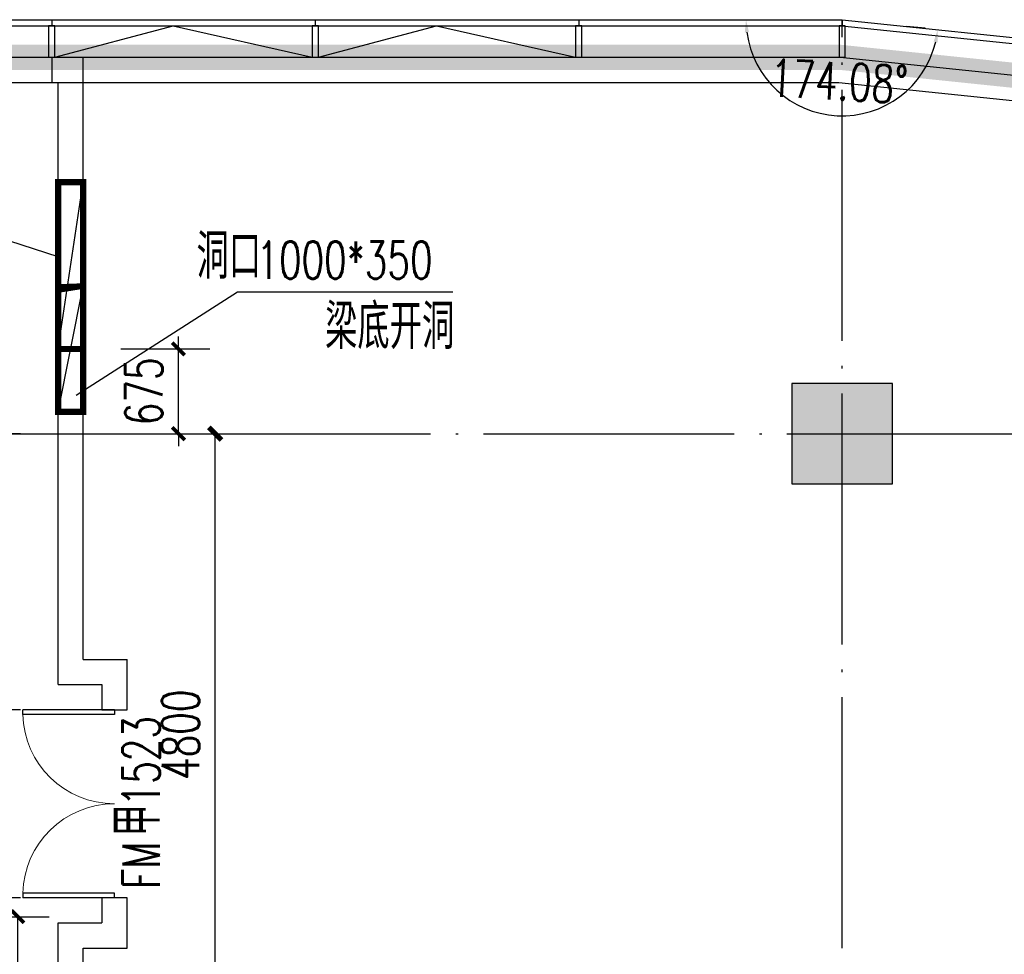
# Model space of a CAD drawing. Extents: x 797781 to 1255204, y 21234 to 1024248.
# Tile 260 of 656: x 957152 to 965000, y 291172 to 298622. Entities that reach past the tile are written whole.
import ezdxf

# ---------------------------------------------------------------- set-up
doc = ezdxf.new("R2010")
doc.units = 0
doc.header["$LTSCALE"] = 1000
doc.header["$MEASUREMENT"] = 0
doc.linetypes.add('230303生产综合楼-平面图_t8$0$DOTE', pattern=[2.4200000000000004, 2, -0.2, 0.02, -0.2])
doc.linetypes.add('__DASH', pattern=[0.35, 0.25, -0.1])
for name, color, linetype in [('230303生产综合楼-平面图_t8$0$3T_WOOD', 21, 'Continuous'), ('230303生产综合楼-平面图_t8$0$COLUMN', 40, 'Continuous'), ('230303生产综合楼-平面图_t8$0$CURTWALL', 4, 'Continuous'), ('230303生产综合楼-平面图_t8$0$DIM_LEAD', 3, 'Continuous'), ('230303生产综合楼-平面图_t8$0$DOOR_FIRE', 4, 'Continuous'), ('230303生产综合楼-平面图_t8$0$DOOR_FIRE_TEXT', 7, 'Continuous'), ('230303生产综合楼-平面图_t8$0$DOTE', 1, '230303生产综合楼-平面图_t8$0$DOTE'), ('230303生产综合楼-平面图_t8$0$PUB_DIM', 3, 'Continuous'), ('230303生产综合楼-平面图_t8$0$PUB_HATCH', 8, 'Continuous'), ('230303生产综合楼-平面图_t8$0$PUB_TEXT', 7, 'Continuous'), ('230303生产综合楼-平面图_t8$0$WALL', 40, 'Continuous'), ('230303生产综合楼-平面图_t8$0$条件', 7, 'Continuous'), ('230303生产综合楼-平面图_t8$0$通风', 7, 'Continuous'), ('A-暖通提建筑洞口', 1, 'Continuous'), ('DIM_LEAD', 3, 'Continuous'), ('PUB_DIM', 3, 'Continuous'), ('PUB_HATCH', 8, 'Continuous')]:
    doc.layers.add(name, color=color, linetype=linetype)
doc.styles.add('230303生产综合楼-平面图_t8$0$_TCH_DIM', font='SIMPLEX', dxfattribs={"bigfont": 'GBCBIG'})
doc.styles.add('230303生产综合楼-平面图_T8$0$_TCH_DIM_T3', font='SIMPLEX', dxfattribs={"width": 0.7058823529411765, "bigfont": 'GBCBIG'})
doc.styles.add('230303生产综合楼-平面图_t8$0$_TCH_WINDOW', font='SIMPLEX', dxfattribs={"height": 3.5, "bigfont": 'GBCBIG'})
doc.styles.add('_TCH_DIM_T3', font='SIMPLEX', dxfattribs={"width": 0.7058823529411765, "bigfont": 'GBCBIG'})
doc.dimstyles.new('230303生产综合楼-平面图_T8$0$_TCH_ARCH&&100', dxfattribs={"dimtxt": 297.5, "dimasz": 100, "dimexe": 250, "dimexo": 300, "dimgap": 126.25, "dimtad": 1, "dimdec": 0, "dimzin": 0, "dimdsep": 46, "dimtxsty": '230303生产综合楼-平面图_T8$0$_TCH_DIM_T3', "dimblk": '230303生产综合楼-平面图_t8$0$_ArchTick', "dimcen": 0.09, "dimclrt": 7, "dimazin": 2, "dimtfac": 1, "dimtdec": 0, "dimtix": 1, "dimtmove": 2, "dimatfit": 3, "dimfxl": 1, "dimtolj": 1, "dimtzin": 0, "dimarcsym": 0})
doc.dimstyles.new('_TCH_ARCH&&100', dxfattribs={"dimtxt": 297.5, "dimasz": 100, "dimexe": 250, "dimexo": 300, "dimgap": 126.25, "dimtad": 1, "dimdec": 0, "dimzin": 0, "dimdsep": 46, "dimtxsty": '_TCH_DIM_T3', "dimblk": 'ARCHTICK', "dimcen": 0.09, "dimclrt": 7, "dimazin": 2, "dimtfac": 1, "dimtdec": 0, "dimtix": 1, "dimtmove": 2, "dimatfit": 3, "dimfxl": 1, "dimtolj": 1, "dimtzin": 0, "dimarcsym": 0})
doc.dimstyles.new('_TCH_ARROW&&100', dxfattribs={"dimtxt": 297.5, "dimasz": 100, "dimexe": 250, "dimexo": 300, "dimgap": 126.25, "dimtad": 1, "dimdec": 0, "dimzin": 0, "dimdsep": 46, "dimtxsty": '_TCH_DIM_T3', "dimcen": 0.09, "dimclrt": 7, "dimazin": 2, "dimtfac": 1, "dimtdec": 0, "dimtix": 1, "dimtmove": 2, "dimatfit": 3, "dimfxl": 1, "dimtolj": 1, "dimtzin": 0, "dimarcsym": 0})

# ---------------------------------------------------------------- blocks, each defined once
blk = doc.blocks.new('AQ2')
at = {"color": 6, "linetype": '__DASH', "ltscale": 4, "const_width": 200}
blk.add_lwpolyline([(1032885.202185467, 289423.1692221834), (1032885.202185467, 292423.1692220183), (1100419.693104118, 292423.1692223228), (1119335.202605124, 290462.1804989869)], dxfattribs=at)
blk = doc.blocks.new('2FND22')
at = {"layer": 'A-暖通提建筑洞口', "const_width": 50}
blk.add_lwpolyline([(696809.0984143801, 294268.9541213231), (697009.0984143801, 294268.9541213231), (697009.0984143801, 292938.9541213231), (696809.0984143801, 292938.9541213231)], close=True, dxfattribs=at)
at = {"layer": 'A-暖通提建筑洞口'}
blk.add_lwpolyline([(696809.0984143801, 292938.9541213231), (697009.0984143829, 294268.9541213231)], dxfattribs=at)
blk.add_lwpolyline([(696809.0984143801, 294268.9541213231), (697009.0984143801, 294268.9541213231), (697009.0984143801, 292938.9541213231), (696809.0984143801, 292938.9541213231)], close=True, dxfattribs=at)
at = {"layer": 'DIM_LEAD'}
blk.add_line((696809.1088048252, 293674.5769172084), (693716.1998183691, 294664.260706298), dxfattribs=at)
blk = doc.blocks.new('_ArchTick')
at = {"color": 0, "linetype": 'ByBlock', "const_width": 0.4}
blk.add_lwpolyline([(-0.5, -0.5), (0.5, 0.5)], dxfattribs=at)
blk = doc.blocks.new('*D6572')
at = {"layer": 'Defpoints', "color": 0, "transparency": 16777216}
for p in [(1125867.187850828, 297370.5946294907), (1126764.849850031, 297370.5946294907), (1125867.187850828, 292570.9059877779)]:
    blk.add_point(p, dxfattribs=at)
at = {"layer": 'PUB_DIM', "color": 0, "lineweight": -2, "transparency": 16777216}
for p, q in [((1126167.187850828, 297370.5946294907), (1127014.849850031, 297370.5946294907)), ((1126764.849850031, 292570.9059877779), (1126764.849850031, 297370.5946294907)), ((1126167.187850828, 292570.9059877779), (1127014.849850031, 292570.9059877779))]:
    blk.add_line(p, q, dxfattribs=at)
at = {"layer": 'PUB_DIM', "color": 0, "lineweight": -2, "transparency": 16777216, "xscale": 100, "yscale": 100, "zscale": 100}
for p, rotation in [((1126764.849850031, 297370.5946294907), 90), ((1126764.849850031, 292570.9059877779), 270)]:
    blk.add_blockref('_ArchTick', p, dxfattribs=dict(at, rotation=rotation))
at = {"layer": 'PUB_DIM', "color": 7, "transparency": 16777216, "insert": (1126489.849850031, 294970.7503086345), "char_height": 297.5, "attachment_point": 5, "rotation": 90, "style": '_TCH_DIM_T3'}
blk.add_mtext('\\A1;4800', dxfattribs=at)
blk = doc.blocks.new('230303生产综合楼-平面图_t8$0$_ArchTick')
at = {"color": 0, "linetype": 'ByBlock', "const_width": 0.3}
blk.add_lwpolyline([(-0.5, -0.5), (0.5, 0.5)], dxfattribs=at)
blk = doc.blocks.new('*D6459')
at = {"layer": '230303生产综合楼-平面图_t8$0$PUB_DIM', "color": 0, "lineweight": -2, "transparency": 16777216}
for p, q in [((567572.3552900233, 97818.7429455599), (567572.3552900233, 97918.7429455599)), ((567112.5511642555, 97818.7429455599), (567822.3552900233, 97818.7429455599)), ((567572.3552900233, 97143.67468838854), (567572.3552900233, 97818.7429455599)), ((567112.5511642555, 97143.67468838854), (567822.3552900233, 97143.67468838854)), ((567572.3552900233, 97143.67468838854), (567572.3552900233, 97043.67468838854))]:
    blk.add_line(p, q, dxfattribs=at)
at = {"layer": 'Defpoints', "color": 0, "transparency": 16777216}
for p in [(566812.5511642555, 97818.7429455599), (567572.3552900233, 97818.7429455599), (566812.5511642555, 97143.67468838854)]:
    blk.add_point(p, dxfattribs=at)
at = {"layer": '230303生产综合楼-平面图_t8$0$PUB_DIM', "color": 0, "lineweight": -2, "transparency": 16777216, "xscale": 100, "yscale": 100, "zscale": 100}
for p, rotation in [((567572.3552900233, 97818.7429455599), 270), ((567572.3552900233, 97143.67468838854), 90)]:
    blk.add_blockref('230303生产综合楼-平面图_t8$0$_ArchTick', p, dxfattribs=dict(at, rotation=rotation))
at = {"layer": '230303生产综合楼-平面图_t8$0$PUB_DIM', "color": 7, "transparency": 16777216, "insert": (567297.3552900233, 97481.20881697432), "char_height": 297.5, "attachment_point": 5, "rotation": 90, "style": '230303生产综合楼-平面图_T8$0$_TCH_DIM_T3'}
blk.add_mtext('\\A1;675', dxfattribs=at)
blk = doc.blocks.new('230303生产综合楼-平面图_t8$0$2WLGJ')
at = {"layer": '230303生产综合楼-平面图_t8$0$3T_WOOD'}
for points in [[(1084885.229535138, 98446.2459845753), (1084885.229535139, 98396.24598457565)], [(1086985.229535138, 98446.24598457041), (1086985.229535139, 98396.24598457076)], [(1089085.229535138, 98446.24598456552), (1089085.229535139, 98396.24598456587)], [(1091185.227288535, 98446.24598455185), (1091185.227288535, 98396.24598455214)]]:
    blk.add_lwpolyline(points, dxfattribs=at)
for points in [[(1084860.229535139, 98146.24598461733), (1084910.229535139, 98146.24598461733), (1084910.229535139, 98396.24598458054), (1084860.229535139, 98396.24598458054)], [(1086960.229535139, 98146.24598461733), (1087010.229535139, 98146.24598461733), (1087010.229535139, 98396.24598458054), (1086960.229535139, 98396.24598458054)], [(1089060.229535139, 98146.24598461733), (1089110.229535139, 98146.24598461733), (1089110.229535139, 98396.24598458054), (1089060.229535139, 98396.24598458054)], [(1091160.229535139, 98146.24598461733), (1091210.229535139, 98146.24598461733), (1091210.229535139, 98396.24598458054), (1091160.229535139, 98396.24598458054)]]:
    blk.add_lwpolyline(points, close=True, dxfattribs=at)
blk = doc.blocks.new('230303生产综合楼-平面图_t8$0$$DorLib2D$00000002')
for p, q in [((-0.5, -1e-16), (-0.5000000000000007, 0.4875)), ((-0.4750000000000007, 0.4875), (-0.5000000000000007, 0.4875)), ((-0.475, 0), (-0.4750000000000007, 0.4875)), ((0.475, 0), (0.4750000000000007, 0.4875)), ((0.4750000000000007, 0.4875), (0.5000000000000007, 0.4875)), ((0.5, -1e-16), (0.5000000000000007, 0.4875)), ((-0.5, -1e-16), (-0.475, 0)), ((0.5, -1e-16), (0.475, 0))]:
    blk.add_line(p, q)
at = {"lineweight": 13}
for centre, start, end in [((-0.4875, 0), 0, 88.53071641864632), ((0.4875, 0), 91.46928358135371, 180)]:
    blk.add_arc(centre, 0.4875, start, end, dxfattribs=at)
blk = doc.blocks.new('*D2651')
at = {"layer": 'Defpoints', "color": 0, "transparency": 16777216}
for p in [(956821.6346095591, 295321.5512974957), (957458.0008481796, 295321.5512974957), (957458.0008481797, 293121.5377038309)]:
    blk.add_point(p, dxfattribs=at)
at = {"layer": 'PUB_DIM', "color": 0, "lineweight": -2, "transparency": 16777216}
for p, q in [((957158.0008481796, 295321.5512974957), (956571.6346095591, 295321.5512974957)), ((956821.6346095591, 293121.5377038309), (956821.6346095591, 295321.5512974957)), ((957158.0008481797, 293121.5377038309), (956571.6346095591, 293121.5377038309))]:
    blk.add_line(p, q, dxfattribs=at)
at = {"layer": 'PUB_DIM', "color": 0, "lineweight": -2, "transparency": 16777216, "xscale": 100, "yscale": 100, "zscale": 100}
for p, rotation in [((956821.6346095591, 295321.5512974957), 90), ((956821.6346095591, 293121.5377038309), 270)]:
    blk.add_blockref('_ArchTick', p, dxfattribs=dict(at, rotation=rotation))
at = {"layer": 'PUB_DIM', "color": 7, "transparency": 16777216, "insert": (956546.634609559, 294221.5445006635), "char_height": 297.5, "attachment_point": 5, "rotation": 90, "style": '_TCH_DIM_T3'}
blk.add_mtext('\\A1;2200', dxfattribs=at)
blk = doc.blocks.new('*D2652')
at = {"layer": 'Defpoints', "color": 0, "transparency": 16777216}
for p in [(956821.6346095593, 293121.5377038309), (957458.0008481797, 293121.5377038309), (957458.0008481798, 291621.537703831)]:
    blk.add_point(p, dxfattribs=at)
at = {"layer": 'PUB_DIM', "color": 0, "lineweight": -2, "transparency": 16777216}
for p, q in [((957158.0008481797, 293121.5377038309), (956571.6346095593, 293121.5377038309)), ((956821.6346095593, 291621.537703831), (956821.6346095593, 293121.5377038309)), ((957158.0008481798, 291621.537703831), (956571.6346095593, 291621.537703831))]:
    blk.add_line(p, q, dxfattribs=at)
at = {"layer": 'PUB_DIM', "color": 0, "lineweight": -2, "transparency": 16777216, "xscale": 100, "yscale": 100, "zscale": 100}
for p, rotation in [((956821.6346095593, 293121.5377038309), 90), ((956821.6346095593, 291621.537703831), 270)]:
    blk.add_blockref('_ArchTick', p, dxfattribs=dict(at, rotation=rotation))
at = {"layer": 'PUB_DIM', "color": 7, "transparency": 16777216, "insert": (956546.6346095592, 292371.5377038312), "char_height": 297.5, "attachment_point": 5, "rotation": 90, "style": '_TCH_DIM_T3'}
blk.add_mtext('\\A1;1500', dxfattribs=at)
blk = doc.blocks.new('*D2658')
at = {"layer": 'Defpoints', "color": 0, "transparency": 16777216}
for p in [(962741.6722098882, 298621.551297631), (963708.0044139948, 298621.5512976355), (964669.1851981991, 298521.9047785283), (963302.2174069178, 297971.472877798)]:
    blk.add_point(p, dxfattribs=at)
at = {"layer": 'PUB_DIM', "color": 0, "lineweight": -2, "transparency": 16777216}
for p, q in [((963041.6722098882, 298621.5512976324), (963191.6722098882, 298621.5512976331)), ((964370.7844680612, 298552.8402638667), (964221.5841029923, 298568.3080065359))]:
    blk.add_line(p, q, dxfattribs=at)
blk.add_arc((963708.0044139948, 298621.5512976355), 766.3322041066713, 187.4819391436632, 346.5992971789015, dxfattribs=at)
at = {"layer": 'PUB_DIM', "color": 0, "transparency": 16777216}
for points in [[(962931.5656417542, 298520.6769448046), (962964.8279490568, 298522.8518066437), (962941.6722098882, 298621.5512976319)], [(964437.0413576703, 298446.7428816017), (964469.9020789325, 298441.1496616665), (964470.2513781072, 298542.5284354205)]]:
    blk.add_solid(points, dxfattribs=at)
at = {"layer": 'PUB_DIM', "color": 7, "transparency": 16777216, "insert": (963682.6379178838, 298130.8743411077), "char_height": 297.5, "attachment_point": 5, "rotation": 357.04061816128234, "style": '_TCH_DIM_T3'}
blk.add_mtext('\\A1;174.08°', dxfattribs=at)
blk = doc.blocks.new('*D5188')
at = {"layer": '230303生产综合楼-平面图_t8$0$PUB_DIM', "color": 0, "lineweight": -2, "transparency": 16777216}
for p, q in [((956274.4982139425, 291471.5512975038), (957386.9899260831, 291471.5512975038)), ((957136.9899260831, 286921.5512974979), (957136.9899260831, 291471.5512975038)), ((956274.4982139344, 286921.5512974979), (957386.9899260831, 286921.5512974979))]:
    blk.add_line(p, q, dxfattribs=at)
at = {"layer": 'Defpoints', "color": 0, "transparency": 16777216}
for p in [(955974.4982139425, 291471.5512975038), (957136.9899260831, 291471.5512975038), (955974.4982139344, 286921.5512974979)]:
    blk.add_point(p, dxfattribs=at)
at = {"layer": '230303生产综合楼-平面图_t8$0$PUB_DIM', "color": 0, "lineweight": -2, "transparency": 16777216, "xscale": 100, "yscale": 100, "zscale": 100}
for p, rotation in [((957136.9899260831, 291471.5512975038), 90), ((957136.9899260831, 286921.5512974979), 270)]:
    blk.add_blockref('230303生产综合楼-平面图_t8$0$_ArchTick', p, dxfattribs=dict(at, rotation=rotation))
at = {"layer": '230303生产综合楼-平面图_t8$0$PUB_DIM', "color": 7, "transparency": 16777216, "insert": (956861.989926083, 289196.551297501), "char_height": 297.5, "attachment_point": 5, "rotation": 90, "style": '230303生产综合楼-平面图_T8$0$_TCH_DIM_T3'}
blk.add_mtext('\\A1;4550', dxfattribs=at)
blk = doc.blocks.new('_FZH')
blk.add_lwpolyline([(-0.5, -0.5), (0.5, -0.5), (0.5, 0.5), (-0.5, 0.5)], close=True)
at = {"layer": 'PUB_HATCH'}
blk.add_solid([(-0.5, -0.5), (0.5, -0.5), (-0.5, 0.5), (0.5, 0.5)], dxfattribs=at)
blk = doc.blocks.new('2FXYF')
at = {"layer": 'PUB_DIM'}
dim = blk.add_aligned_dim(p1=(1125867.187850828, 292570.9059877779), p2=(1125867.187850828, 297370.5946294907), distance=-897.6619992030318, dimstyle='_TCH_ARCH&&100', dxfattribs=at)
dim.commit()
dim.dimension.update_dxf_attribs({"geometry": '*D6572', "text_midpoint": (1126489.849850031, 294970.7503086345)})
blk = doc.blocks.new('230303生产综合楼-平面图_t8$0$2FNTD')
at = {"layer": '230303生产综合楼-平面图_t8$0$DIM_LEAD'}
for p, q in [((566756.8714421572, 97450.56966804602), (568043.8873150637, 98273.79261513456)), ((566756.8714421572, 97450.56966804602), (568043.8873150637, 98273.79261513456)), ((568043.8873150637, 98273.79261513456), (569758.5439903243, 98273.79261513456))]:
    blk.add_line(p, q, dxfattribs=at)
at = {"layer": '230303生产综合楼-平面图_t8$0$条件', "color": 1}
blk.add_lwpolyline([(566612.5511642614, 97318.74294556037), (566812.5511642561, 98318.74294556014)], dxfattribs=at)
at = {"layer": '230303生产综合楼-平面图_t8$0$通风', "color": 1, "const_width": 50}
blk.add_lwpolyline([(566612.5511642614, 97318.74294556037), (566612.5511642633, 98318.74294556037), (566812.5511642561, 98318.74294556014), (566812.5511642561, 97318.74294555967), (566612.5511642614, 97318.74294556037)], dxfattribs=at)
at = {"layer": '230303生产综合楼-平面图_t8$0$PUB_TEXT', "style": '230303生产综合楼-平面图_t8$0$_TCH_DIM'}
for s, p in [('洞口', (567716.9482456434, 98378.79261513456)), ('梁底开洞', (568741.309947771, 97818.79261513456))]:
    blk.add_text(s, height=357.4468085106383, dxfattribs=at).set_placement(p)
at = {"layer": '230303生产综合楼-平面图_t8$0$PUB_TEXT', "style": '230303生产综合楼-平面图_t8$0$_TCH_DIM', "width": 0.7058823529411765}
blk.add_text('1000*350', height=297.5, dxfattribs=at).set_placement((568193.5439903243, 98378.79261513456))
at = {"layer": '230303生产综合楼-平面图_t8$0$PUB_DIM'}
dim = blk.add_aligned_dim(p1=(566812.5511642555, 97143.67468838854), p2=(566812.5511642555, 97818.7429455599), distance=-759.8041257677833, dimstyle='230303生产综合楼-平面图_T8$0$_TCH_ARCH&&100', dxfattribs=at)
dim.commit()
dim.dimension.update_dxf_attribs({"geometry": '*D6459', "text_midpoint": (567297.3552900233, 97481.20881697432)})

msp = doc.modelspace()

# ---------------------------------------------------------------- linework, layer by layer
at = {"layer": '230303生产综合楼-平面图_t8$0$CURTWALL'}
for points in [[(895858.0044139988, 298621.5512973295), (963708.0044139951, 298621.5512976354), (989558.004414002, 295941.6573991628), (989558.0044141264, 268921.5512975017), (921708.0044139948, 268921.5512971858), (895858.0044139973, 271601.444723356)], [(895908.0044139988, 298571.5512973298), (963705.4195671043, 298571.5512976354), (989508.0044140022, 295896.5729728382), (989508.0044141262, 268971.5512975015), (921710.589260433, 268971.5512971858), (895908.0044139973, 271646.5291504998)], [(896158.0044139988, 298321.5512973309), (963692.4953326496, 298321.5512976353), (989258.0044140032, 295671.1508412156), (989258.004414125, 269221.5512975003), (921723.5134926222, 269221.5512971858), (896158.0044139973, 271871.9512862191)]]:
    msp.add_lwpolyline(points, close=True, dxfattribs=at)
for points in [[(957433.0044140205, 298321.5512973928), (958374.8005673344, 298571.55129739), (959483.0044140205, 298321.5512973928)], [(959533.0044140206, 298321.5512973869), (960474.8005673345, 298571.5512973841), (961583.0044140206, 298321.5512973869)]]:
    msp.add_lwpolyline(points, dxfattribs=at)
at = {"layer": '230303生产综合楼-平面图_t8$0$DOTE'}
for p, q in [((963708.0044139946, 267021.5512974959), (963708.0044139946, 298621.5512974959)), ((895508.0044139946, 295321.5512974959), (989908.0044139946, 295321.5512974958))]:
    msp.add_line(p, q, dxfattribs=at)
at = {"layer": '230303生产综合楼-平面图_t8$0$PUB_HATCH', "color": 8}
msp.add_lwpolyline([(896358.0044139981, 286950.1336770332), (896358.0044139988, 298121.5512973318), (963682.1559450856, 298121.5512976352), (989058.004414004, 295490.8131359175), (989058.0044140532, 284821.5512974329)], dxfattribs=at)
at = {"layer": '230303生产综合楼-平面图_t8$0$WALL'}
for p, q in [((957408.0044137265, 298321.5512974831), (957658.0008481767, 298321.5512977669)), ((957408.0044137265, 298321.5512974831), (957408.0044140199, 298121.5512974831)), ((957658.000848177, 293521.537703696), (957658.0008481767, 298321.5512977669)), ((957408.0044140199, 298121.5512974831), (957458.0008481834, 298121.5512974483)), ((957458.000848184, 293321.5377034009), (957458.0008481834, 298121.5512974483)), ((957658.000848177, 293521.537703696), (958008.0008481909, 293521.5377042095)), ((958008.0008481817, 293121.5377037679), (958008.0008481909, 293521.5377042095)), ((957458.000848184, 293321.5377034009), (957808.0008481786, 293321.5377039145)), ((957808.0008481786, 293321.5377039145), (957808.0008481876, 293121.5377037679)), ((957808.0008481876, 293121.5377037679), (958008.0008481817, 293121.5377037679)), ((958008.0008481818, 291621.5377038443), (957808.0008481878, 291621.5377038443)), ((957808.0008481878, 291621.5377038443), (957808.0008481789, 291421.5377042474)), ((958008.0008481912, 291221.5377045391), (958008.0008481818, 291621.5377038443)), ((957458.0008481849, 286571.5512972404), (957458.0008481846, 291421.5377037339)), ((957458.0008481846, 291421.5377037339), (957808.0008481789, 291421.5377042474)), ((957658.0008481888, 286771.5512975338), (957658.0008481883, 291221.5377040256)), ((957658.0008481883, 291221.5377040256), (958008.0008481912, 291221.5377045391))]:
    msp.add_line(p, q, dxfattribs=at)

# ---------------------------------------------------------------- block references
for name, p in [('AQ2', (-136727.1977714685, 5898.382075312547)), ('230303生产综合楼-平面图_t8$0$2WLGJ', (-127477.2251212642, 200175.3053127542)), ('230303生产综合楼-平面图_t8$0$2FNTD', (390845.4496839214, 198177.8766091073)), ('2FND22', (260648.9024337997, 3057.665433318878)), ('2FXYF', (-168054.5699272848, -2049.043331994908))]:
    msp.add_blockref(name, p)
at = {"layer": '230303生产综合楼-平面图_t8$0$COLUMN', "xscale": 800, "yscale": 800, "zscale": 800, "rotation": 270}
msp.add_blockref('_FZH', (963707.9999210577, 295321.5512974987), dxfattribs=at)
at = {"layer": '230303生产综合楼-平面图_t8$0$DOOR_FIRE', "xscale": 1500, "yscale": 1500, "zscale": 200, "rotation": 90.00000000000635}
msp.add_blockref('230303生产综合楼-平面图_t8$0$$DorLib2D$00000002', (957908.0008481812, 292371.5377038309), dxfattribs=at)

# ---------------------------------------------------------------- texts
at = {"layer": '230303生产综合楼-平面图_t8$0$DOOR_FIRE_TEXT', "style": '230303生产综合楼-平面图_t8$0$_TCH_WINDOW', "width": 0.7058823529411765}
for s, p in [('1523', (958269.0645466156, 292350.6866400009)), ('FM', (958269.0645466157, 291692.3887676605))]:
    msp.add_text(s, height=297.5, rotation=90.00000000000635, dxfattribs=at).set_placement(p)
at = {"layer": '230303生产综合楼-平面图_t8$0$DOOR_FIRE_TEXT', "style": '230303生产综合楼-平面图_t8$0$_TCH_WINDOW'}
msp.add_text('甲', height=357.4468085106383, rotation=90.00000000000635, dxfattribs=at).set_placement((958269.0645466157, 292112.3887676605))

# ---------------------------------------------------------------- dimensions: what is measured, and where the dimension line sits
at = {"layer": '230303生产综合楼-平面图_t8$0$PUB_DIM'}
dim = msp.add_aligned_dim(p1=(955974.4982139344, 286921.5512974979), p2=(955974.4982139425, 291471.5512975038), distance=-1162.491712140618, dimstyle='230303生产综合楼-平面图_T8$0$_TCH_ARCH&&100', dxfattribs=at)
dim.commit()
dim.dimension.update_dxf_attribs({"geometry": '*D5188', "text_midpoint": (956861.989926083, 289196.551297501)})
at = {"layer": 'PUB_DIM'}
dim = msp.add_angular_dim_3p(base=(963302.2174069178, 297971.472877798), center=(963708.004413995, 298621.5512976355), p1=(962741.6722098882, 298621.551297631), p2=(964669.1851981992, 298521.9047785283), dimstyle='_TCH_ARROW&&100', dxfattribs=at)
dim.commit()
dim.dimension.update_dxf_attribs({"geometry": '*D2658', "text_midpoint": (963682.6379178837, 298130.8743411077)})
for p1, p2, distance, picture, middle in [((957458.0008481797, 293121.5377038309), (957458.0008481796, 295321.5512974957), 636.3662386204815, '*D2651', (956546.634609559, 294221.5445006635)), ((957458.0008481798, 291621.537703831), (957458.0008481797, 293121.5377038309), 636.366238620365, '*D2652', (956546.6346095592, 292371.5377038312))]:
    dim = msp.add_aligned_dim(p1=p1, p2=p2, distance=distance, dimstyle='_TCH_ARCH&&100', dxfattribs=at)
    dim.commit()
    dim.dimension.update_dxf_attribs({"geometry": picture, "text_midpoint": middle})

doc.saveas('drawing.dxf')
